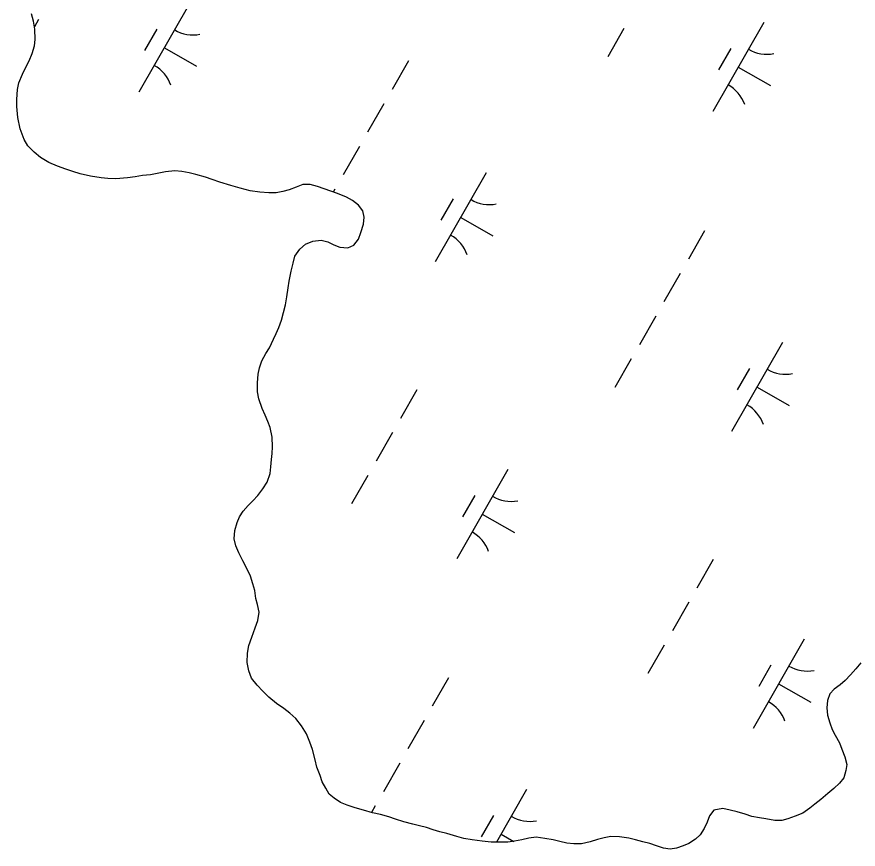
# Model space of a CAD drawing. Extents: x 3930721 to 3950824, y 220441 to 242861.
# Drawn here: x 3944071 to 3944480.9, y 229058.3 to 229463.8 of the extents above; entities that cross this region are included whole.
import ezdxf

# ---------------------------------------------------------------- set-up
doc = ezdxf.new("R2010")
doc.units = 0
doc.layers.add('V-WETL-SWMP', color=7, linetype='Continuous')

msp = doc.modelspace()

# ---------------------------------------------------------------- linework, layer by layer
at = {"layer": 'V-WETL-SWMP'}
for p, q in [((3944155.38, 229470.41), (3944130.53, 229427.03)), ((3944079.18, 229461.57), (3944078.24, 229465.15)), ((3944079.81, 229457.83), (3944079.18, 229461.57)), ((3944081.63, 229462.44), (3944079.62, 229458.94)), ((3944080.01, 229452.74), (3944079.81, 229457.83)), ((3944139.24, 229457.76), (3944133.28, 229447.35)), ((3944366.79, 229458.15), (3944358.84, 229444.26)), ((3944434.91, 229460.96), (3944410.06, 229417.57)), ((3944078.44, 229445.83), (3944079.6, 229449.59)), ((3944079.6, 229449.59), (3944080.01, 229452.74)), ((3944076.97, 229442.37), (3944078.44, 229445.83)), ((3944142.95, 229448.72), (3944158.57, 229439.77)), ((3944418.78, 229448.31), (3944412.81, 229437.89)), ((3944075.21, 229438.91), (3944076.97, 229442.37)), ((3944261.75, 229442.25), (3944253.8, 229428.36)), ((3944073.74, 229435.75), (3944075.21, 229438.91)), ((3944422.49, 229439.27), (3944438.11, 229430.32)), ((3944071.99, 229431.53), (3944073.74, 229435.75)), ((3944071.02, 229423.43), (3944071.42, 229428.38)), ((3944071.42, 229428.38), (3944071.99, 229431.53)), ((3944071.06, 229420.14), (3944071.02, 229423.43)), ((3944071.56, 229414.75), (3944071.06, 229420.14)), ((3944249.82, 229421.42), (3944241.87, 229407.54)), ((3944072.66, 229409.22), (3944071.56, 229414.75)), ((3944074.52, 229404), (3944072.66, 229409.22)), ((3944076.34, 229400.87), (3944074.52, 229404)), ((3944079.52, 229397.9), (3944076.34, 229400.87)), ((3944237.89, 229400.6), (3944229.94, 229386.71)), ((3944082.54, 229395.24), (3944079.52, 229397.9)), ((3944086.61, 229392.73), (3944082.54, 229395.24)), ((3944090.83, 229390.98), (3944086.61, 229392.73)), ((3944094.88, 229389.52), (3944090.83, 229390.98)), ((3944098.34, 229388.36), (3944094.88, 229389.52)), ((3944101.95, 229387.35), (3944098.34, 229388.36)), ((3944106.9, 229386.2), (3944101.95, 229387.35)), ((3944140.14, 229387.58), (3944136.11, 229386.79)), ((3944143.43, 229388.21), (3944140.14, 229387.58)), ((3944147.92, 229388.71), (3944143.43, 229388.21)), ((3944151.37, 229388.45), (3944147.92, 229388.71)), ((3944154.97, 229387.73), (3944151.37, 229388.45)), ((3944158.28, 229387.02), (3944154.97, 229387.73)), ((3944299.72, 229387.75), (3944274.87, 229344.36)), ((3944112.15, 229385.35), (3944106.9, 229386.2)), ((3944115.3, 229384.94), (3944112.15, 229385.35)), ((3944119.2, 229384.82), (3944115.3, 229384.94)), ((3944124.89, 229385.33), (3944119.2, 229384.82)), ((3944128.63, 229385.82), (3944124.89, 229385.33)), ((3944132.22, 229386.45), (3944128.63, 229385.82)), ((3944136.11, 229386.79), (3944132.22, 229386.45)), ((3944162.93, 229385.72), (3944158.28, 229387.02)), ((3944166.24, 229384.55), (3944162.93, 229385.72)), ((3944169.85, 229383.24), (3944166.24, 229384.55)), ((3944175.26, 229381.65), (3944169.85, 229383.24)), ((3944179.77, 229380.34), (3944175.26, 229381.65)), ((3944184.72, 229379.05), (3944179.77, 229380.34)), ((3944203.74, 229379.54), (3944200.6, 229378.61)), ((3944207.17, 229380.77), (3944203.74, 229379.54)), ((3944210.31, 229382.15), (3944207.17, 229380.77)), ((3944213.9, 229382.04), (3944210.31, 229382.15)), ((3944217.51, 229381.03), (3944213.9, 229382.04)), ((3944220.81, 229380.01), (3944217.51, 229381.03)), ((3944223.97, 229378.84), (3944220.81, 229380.01)), ((3944225.97, 229379.77), (3944225.19, 229378.41)), ((3944189.37, 229378.34), (3944184.72, 229379.05)), ((3944193.72, 229378.09), (3944189.37, 229378.34)), ((3944197.32, 229377.98), (3944193.72, 229378.09)), ((3944200.6, 229378.61), (3944197.32, 229377.98)), ((3944227.28, 229377.68), (3944223.97, 229378.84)), ((3944231.64, 229375.93), (3944227.28, 229377.68)), ((3944234.5, 229374.31), (3944231.64, 229375.93)), ((3944283.58, 229375.1), (3944277.62, 229364.68)), ((3944237.52, 229372.09), (3944234.5, 229374.31)), ((3944239.5, 229369.26), (3944237.52, 229372.09)), ((3944240.28, 229366.13), (3944239.5, 229369.26)), ((3944238.56, 229358.62), (3944239.86, 229362.83)), ((3944239.86, 229362.83), (3944240.28, 229366.13)), ((3944287.3, 229366.05), (3944302.92, 229357.11)), ((3944237.39, 229355.46), (3944238.56, 229358.62)), ((3944406.09, 229359.58), (3944398.14, 229345.7)), ((3944211.65, 229352.95), (3944215.23, 229354.49)), ((3944215.23, 229354.49), (3944219.27, 229354.98)), ((3944219.27, 229354.98), (3944222.57, 229354.11)), ((3944235.17, 229352.59), (3944237.39, 229355.46)), ((3944206.47, 229347.21), (3944208.83, 229350.53)), ((3944208.83, 229350.53), (3944211.65, 229352.95)), ((3944222.57, 229354.11), (3944225.44, 229352.64)), ((3944225.44, 229352.64), (3944228.44, 229351.62)), ((3944228.44, 229351.62), (3944232.19, 229351.21)), ((3944232.19, 229351.21), (3944235.17, 229352.59)), ((3944205.6, 229343.75), (3944206.47, 229347.21)), ((3944204.59, 229339.85), (3944205.6, 229343.75)), ((3944203.74, 229335.05), (3944204.59, 229339.85)), ((3944394.16, 229338.76), (3944386.21, 229324.87)), ((3944203.18, 229331.75), (3944203.74, 229335.05)), ((3944202.62, 229327.4), (3944203.18, 229331.75)), ((3944201.91, 229323.49), (3944202.62, 229327.4)), ((3944200.9, 229319.74), (3944201.91, 229323.49)), ((3944199.89, 229315.98), (3944200.9, 229319.74)), ((3944382.24, 229317.93), (3944374.28, 229304.05)), ((3944198.73, 229312.38), (3944199.89, 229315.98)), ((3944196.09, 229306.66), (3944197.41, 229309.52)), ((3944197.41, 229309.52), (3944198.73, 229312.38)), ((3944194.18, 229302.59), (3944196.09, 229306.66)), ((3944192.27, 229299.73), (3944194.18, 229302.59)), ((3944444.06, 229305.08), (3944419.21, 229261.69)), ((3944190.35, 229296.11), (3944192.27, 229299.73)), ((3944370.31, 229297.1), (3944362.36, 229283.22)), ((3944189.19, 229292.81), (3944190.35, 229296.11)), ((3944188.22, 229285.46), (3944188.62, 229289.65)), ((3944188.62, 229289.65), (3944189.19, 229292.81)), ((3944427.92, 229292.43), (3944421.96, 229282.02)), ((3944188.26, 229281.11), (3944188.22, 229285.46)), ((3944188.89, 229277.67), (3944188.26, 229281.11)), ((3944265.93, 229282.03), (3944257.98, 229268.15)), ((3944431.64, 229283.39), (3944447.26, 229274.44)), ((3944190.59, 229272.9), (3944188.89, 229277.67)), ((3944191.97, 229269.76), (3944190.59, 229272.9)), ((3944193.35, 229266.63), (3944191.97, 229269.76)), ((3944194.43, 229263.65), (3944193.35, 229266.63)), ((3944195.37, 229259.01), (3944194.43, 229263.65)), ((3944254, 229261.2), (3944246.05, 229247.32)), ((3944195.57, 229254.37), (3944195.37, 229259.01)), ((3944195.46, 229251.07), (3944195.57, 229254.37)), ((3944194.77, 229244.48), (3944195.04, 229248.07)), ((3944195.04, 229248.07), (3944195.46, 229251.07)), ((3944194.5, 229241.33), (3944194.77, 229244.48)), ((3944193.05, 229237.12), (3944194.5, 229241.33)), ((3944242.07, 229240.38), (3944234.12, 229226.49)), ((3944310.2, 229243.19), (3944285.35, 229199.8)), ((3944190.84, 229233.8), (3944193.05, 229237.12)), ((3944188.47, 229230.63), (3944190.84, 229233.8)), ((3944183.73, 229225.79), (3944185.95, 229228.06)), ((3944185.95, 229228.06), (3944188.47, 229230.63)), ((3944294.06, 229230.54), (3944288.09, 229220.12)), ((3944181.36, 229222.92), (3944183.73, 229225.79)), ((3944178.42, 229217.35), (3944179.44, 229220.2)), ((3944179.44, 229220.2), (3944181.36, 229222.92)), ((3944297.77, 229221.5), (3944313.39, 229212.55)), ((3944177.26, 229213.59), (3944178.42, 229217.35)), ((3944176.85, 229209.54), (3944177.26, 229213.59)), ((3944177.63, 229206.1), (3944176.85, 229209.54)), ((3944179.17, 229202.67), (3944177.63, 229206.1)), ((3944181.15, 229198.8), (3944179.17, 229202.67)), ((3944183.29, 229194.63), (3944181.15, 229198.8)), ((3944410.27, 229199.36), (3944402.32, 229185.48)), ((3944184.82, 229191.35), (3944183.29, 229194.63)), ((3944185.91, 229187.61), (3944184.82, 229191.35)), ((3944186.99, 229184.33), (3944185.91, 229187.61)), ((3944187.48, 229180.44), (3944186.99, 229184.33)), ((3944188.26, 229177.45), (3944187.48, 229180.44)), ((3944398.34, 229178.54), (3944390.39, 229164.65)), ((3944189.05, 229173.71), (3944188.26, 229177.45)), ((3944188.49, 229169.66), (3944189.05, 229173.71)), ((3944185.43, 229161.54), (3944187.18, 229166.05)), ((3944187.18, 229166.05), (3944188.49, 229169.66)), ((3944184.12, 229157.48), (3944185.43, 229161.54)), ((3944454.54, 229160.52), (3944429.69, 229117.14)), ((3944183.15, 229149.23), (3944183.41, 229153.73)), ((3944183.41, 229153.73), (3944184.12, 229157.48)), ((3944386.41, 229157.71), (3944378.46, 229143.83)), ((3944184.09, 229145.2), (3944183.15, 229149.23)), ((3944438.4, 229147.87), (3944432.44, 229137.46)), ((3944479.79, 229146.1), (3944477.12, 229143.22)), ((3944482.16, 229149.12), (3944479.79, 229146.1)), ((3944185.33, 229141.62), (3944184.09, 229145.2)), ((3944188.06, 229138.2), (3944185.33, 229141.62)), ((3944281.37, 229141.81), (3944273.42, 229127.93)), ((3944477.12, 229143.22), (3944474.46, 229140.5)), ((3944190.79, 229135.23), (3944188.06, 229138.2)), ((3944442.11, 229138.83), (3944457.73, 229129.89)), ((3944472.08, 229138.38), (3944469.11, 229136.25)), ((3944474.46, 229140.5), (3944472.08, 229138.38)), ((3944193.81, 229132.27), (3944190.79, 229135.23)), ((3944467.03, 229133.98), (3944465.87, 229130.68)), ((3944469.11, 229136.25), (3944467.03, 229133.98)), ((3944197.59, 229129.31), (3944193.81, 229132.27)), ((3944201.06, 229126.8), (3944197.59, 229129.31)), ((3944465.87, 229130.68), (3944465.6, 229127.08)), ((3944204.08, 229124.58), (3944201.06, 229126.8)), ((3944465.6, 229127.08), (3944465.94, 229123.64)), ((3944206.95, 229121.91), (3944204.08, 229124.58)), ((3944209.68, 229118.34), (3944206.95, 229121.91)), ((3944269.44, 229120.99), (3944261.49, 229107.1)), ((3944465.94, 229123.64), (3944467.02, 229119.9)), ((3944212.12, 229114.47), (3944209.68, 229118.34)), ((3944467.02, 229119.9), (3944468.26, 229116.62)), ((3944213.81, 229110.45), (3944212.12, 229114.47)), ((3944468.26, 229116.62), (3944469.63, 229113.79)), ((3944469.63, 229113.79), (3944471.77, 229110.06)), ((3944215.04, 229106.86), (3944213.81, 229110.45)), ((3944471.77, 229110.06), (3944472.85, 229106.93)), ((3944216.29, 229101.78), (3944215.04, 229106.86)), ((3944472.85, 229106.93), (3944474.38, 229103.35)), ((3944217.23, 229098.2), (3944216.29, 229101.78)), ((3944474.38, 229103.35), (3944475.32, 229099.61)), ((3944218.76, 229094.17), (3944217.23, 229098.2)), ((3944257.52, 229100.16), (3944249.57, 229086.28)), ((3944474.9, 229096.61), (3944473.89, 229093.01)), ((3944475.32, 229099.61), (3944474.9, 229096.61)), ((3944219.84, 229091.03), (3944218.76, 229094.17)), ((3944473.89, 229093.01), (3944471.82, 229090.44)), ((3944221.52, 229088.05), (3944219.84, 229091.03)), ((3944471.82, 229090.44), (3944469, 229087.86)), ((3944223.2, 229085.08), (3944221.52, 229088.05)), ((3944225.62, 229083.15), (3944223.2, 229085.08)), ((3944319.34, 229087.31), (3944304.67, 229061.69)), ((3944466.02, 229085.44), (3944462.61, 229082.55)), ((3944469, 229087.86), (3944466.02, 229085.44)), ((3944228.63, 229081.09), (3944225.62, 229083.15)), ((3944231.94, 229079.77), (3944228.63, 229081.09)), ((3944459.79, 229080.28), (3944457.26, 229078.31)), ((3944462.61, 229082.55), (3944459.79, 229080.28)), ((3944235.85, 229078.46), (3944231.94, 229079.77)), ((3944239.91, 229077.3), (3944235.85, 229078.46)), ((3944244.27, 229076), (3944239.91, 229077.3)), ((3944245.59, 229079.33), (3944243.77, 229076.15)), ((3944248.17, 229075.14), (3944244.27, 229076)), ((3944410.53, 229077.24), (3944408.46, 229074.52)), ((3944414.87, 229078.18), (3944410.53, 229077.24)), ((3944418.47, 229077.32), (3944414.87, 229078.18)), ((3944421.93, 229076.45), (3944418.47, 229077.32)), ((3944425.83, 229075.29), (3944421.93, 229076.45)), ((3944453.99, 229075.88), (3944450.11, 229074.34)), ((3944457.26, 229078.31), (3944453.99, 229075.88)), ((3944252.22, 229073.98), (3944248.17, 229075.14)), ((3944255.53, 229072.97), (3944252.22, 229073.98)), ((3944259.59, 229071.66), (3944255.53, 229072.97)), ((3944303.21, 229074.66), (3944297.24, 229064.25)), ((3944408.46, 229074.52), (3944407.29, 229071.51)), ((3944429.14, 229074.28), (3944425.83, 229075.29)), ((3944432.74, 229073.56), (3944429.14, 229074.28)), ((3944435.89, 229073), (3944432.74, 229073.56)), ((3944440.24, 229072.29), (3944435.89, 229073)), ((3944443.69, 229072.33), (3944440.24, 229072.29)), ((3944446.68, 229073.11), (3944443.69, 229072.33)), ((3944450.11, 229074.34), (3944446.68, 229073.11)), ((3944263.94, 229070.51), (3944259.59, 229071.66)), ((3944267.25, 229069.64), (3944263.94, 229070.51)), ((3944270.55, 229068.78), (3944267.25, 229069.64)), ((3944273.86, 229067.76), (3944270.55, 229068.78)), ((3944277.02, 229066.74), (3944273.86, 229067.76)), ((3944405.83, 229068.35), (3944403.91, 229065.33)), ((3944407.29, 229071.51), (3944405.83, 229068.35)), ((3944280.47, 229065.88), (3944277.02, 229066.74)), ((3944285.43, 229064.43), (3944280.47, 229065.88)), ((3944288.73, 229063.42), (3944285.43, 229064.43)), ((3944306.92, 229065.62), (3944313.05, 229062.11)), ((3944320.49, 229063.59), (3944317.05, 229062.81)), ((3944323.93, 229064.07), (3944320.49, 229063.59)), ((3944328.28, 229063.52), (3944323.93, 229064.07)), ((3944332.33, 229062.81), (3944328.28, 229063.52)), ((3944357.19, 229063.81), (3944353.9, 229063.03)), ((3944360.33, 229064.44), (3944357.19, 229063.81)), ((3944364.67, 229064.34), (3944360.33, 229064.44)), ((3944369.17, 229063.63), (3944364.67, 229064.34)), ((3944372.33, 229062.92), (3944369.17, 229063.63)), ((3944403.91, 229065.33), (3944401.69, 229063.21)), ((3944292.78, 229062.86), (3944288.73, 229063.42)), ((3944297.73, 229062.16), (3944292.78, 229062.86)), ((3944302.08, 229061.76), (3944297.73, 229062.16)), ((3944306.28, 229061.65), (3944302.08, 229061.76)), ((3944310.17, 229061.69), (3944306.28, 229061.65)), ((3944313.46, 229062.17), (3944310.17, 229061.69)), ((3944317.05, 229062.81), (3944313.46, 229062.17)), ((3944335.48, 229062.09), (3944332.33, 229062.81)), ((3944338.94, 229061.23), (3944335.48, 229062.09)), ((3944342.39, 229060.82), (3944338.94, 229061.23)), ((3944346.13, 229060.85), (3944342.39, 229060.82)), ((3944350.32, 229061.94), (3944346.13, 229060.85)), ((3944353.9, 229063.03), (3944350.32, 229061.94)), ((3944375.93, 229061.9), (3944372.33, 229062.92)), ((3944379.39, 229061.04), (3944375.93, 229061.9)), ((3944382.7, 229059.88), (3944379.39, 229061.04)), ((3944386, 229058.71), (3944382.7, 229059.88)), ((3944395.58, 229059.86), (3944392.44, 229058.78)), ((3944398.41, 229061.08), (3944395.58, 229059.86)), ((3944401.69, 229063.21), (3944398.41, 229061.08)), ((3944389.3, 229058.29), (3944386, 229058.71)), ((3944392.44, 229058.78), (3944389.3, 229058.29))]:
    msp.add_line(p, q, dxfattribs=at)
for centre, start, end in [((3944156.89, 229472.57), 239.4279, 280.9715), ((3944436.42, 229463.12), 239.4279, 280.9715), ((3944129.43, 229424.63), 19.4279, 60.9715), ((3944408.97, 229415.18), 19.4279, 60.9715), ((3944301.23, 229389.91), 239.4279, 280.9715), ((3944273.78, 229341.97), 19.4279, 60.9715), ((3944445.57, 229307.24), 239.4279, 280.9715), ((3944418.12, 229259.3), 19.4279, 60.9715), ((3944311.7, 229245.35), 239.4279, 280.9715), ((3944284.25, 229197.41), 19.4279, 60.9715), ((3944456.05, 229162.68), 239.4279, 280.9715), ((3944428.59, 229114.74), 19.4279, 60.9715), ((3944320.85, 229089.47), 239.4279, 280.9715)]:
    msp.add_arc(centre, 17.62, start, end, dxfattribs=at)

doc.saveas('drawing.dxf')
